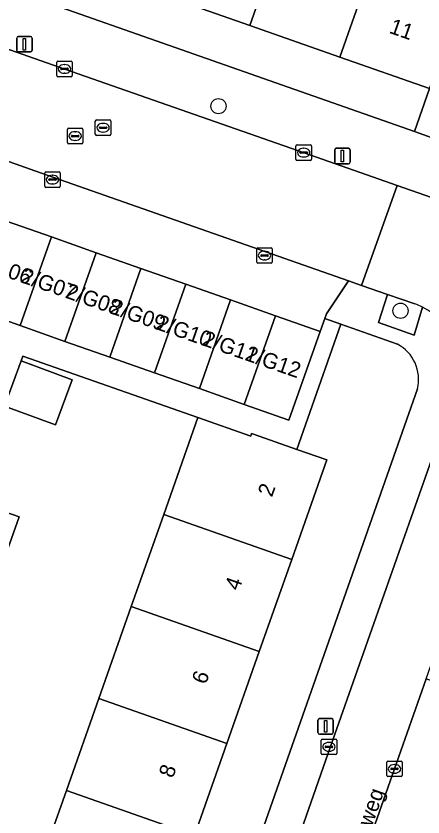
# Model space of a CAD drawing. Extents: x 163266 to 164362, y 381528 to 382286.
# Drawn here: x 163701.5 to 163727.7, y 381767.3 to 381818.9 of the extents above; entities that cross this region are included whole.
import ezdxf

# ---------------------------------------------------------------- set-up
doc = ezdxf.new("R2010")
doc.units = 0
for name, color, linetype in [('IMGEO_Boom', 7, 'Continuous'), ('IMGEO_Erf', 7, 'Continuous'), ('IMGEO_Groenvoorziening', 7, 'Continuous'), ('IMGEO_Kolk', 7, 'Continuous'), ('IMGEO_Lichtmast', 7, 'Continuous'), ('IMGEO_Openbare_ruimte_label', 7, 'Continuous'), ('IMGEO_Pand', 7, 'Continuous'), ('IMGEO_Pand_nummerreeks', 7, 'Continuous'), ('IMGEO_Rijbaan_lokaal_open', 7, 'Continuous'), ('IMGEO_Rioolput', 7, 'Continuous'), ('IMGEO_Voetpad_open', 7, 'Continuous')]:
    doc.layers.add(name, color=color, linetype=linetype)

msp = doc.modelspace()

# ---------------------------------------------------------------- linework, layer by layer
at = {"layer": 'IMGEO_Boom'}
for centre in [(163714.53, 381813.112), (163726.256, 381799.927)]:
    msp.add_circle(centre, 0.489, dxfattribs=at)
at = {"layer": 'IMGEO_Erf'}
for points in [[(163687.737, 381825.353), (163727.155, 381811.48), (163728.128, 381814.246), (163722.339, 381816.282), (163716.558, 381818.316), (163710.777, 381820.349), (163704.996, 381822.383), (163699.215, 381824.416), (163693.163, 381826.545), (163694.733, 381831.008), (163695.002, 381830.913), (163695.918, 381833.516)], [(163726.054, 381797.778), (163722.417, 381799.071), (163719.576, 381790.993), (163721.507, 381790.314), (163719.249, 381783.902), (163717.161, 381777.97), (163715.072, 381772.037), (163712.983, 381766.104), (163710.894, 381760.171), (163708.805, 381754.237), (163707.313, 381750), (163706.716, 381748.305), (163704.627, 381742.372), (163702.369, 381735.958), (163697.504, 381737.67), (163697.61, 381737.97), (163694.543, 381739.049)], [(163700.558, 381757.138), (163702.649, 381763.071), (163704.739, 381769.004), (163706.829, 381774.936), (163708.919, 381780.869), (163711.009, 381786.801), (163713.208, 381793.042), (163701.942, 381797.008), (163701.825, 381796.689), (163705.115, 381795.479), (163704.043, 381792.564), (163700.753, 381793.774)], [(163705.54, 381732.742), (163711.594, 381750), (163727.346, 381794.905)], [(163698.736, 381787.677), (163701.688, 381786.651), (163700.841, 381784.213)]]:
    msp.add_lwpolyline(points, dxfattribs=at)
msp.add_arc((163724.849, 381795.509), 2.569, 346.3945, 62.0328, dxfattribs=at)
at = {"layer": 'IMGEO_Groenvoorziening'}
for points in [[(163727.182, 381800.368), (163725.421, 381800.978), (163724.833, 381799.167), (163727.129, 381798.351), (163727.667, 381800.166)], [(163735.506, 381766.493), (163737.935, 381773.39), (163736.183, 381774.101), (163742.139, 381791.015), (163736.273, 381793.145), (163729.811, 381775.491), (163727.899, 381776.195), (163725.865, 381770.395), (163718.765, 381750.154), (163717.502, 381746.561), (163719.685, 381745.78), (163713.728, 381729.156), (163711.665, 381729.842), (163711.27, 381728.617)]]:
    msp.add_lwpolyline(points, dxfattribs=at)
msp.add_arc((163725.727, 381796.191), 4.423, 63.9837, 70.7934, dxfattribs=at)
at = {"layer": 'IMGEO_Kolk'}
for p, q in [((163704.117, 381815.09), (163704.117, 381815.942)), ((163704.192, 381816.016), (163705.044, 381816.016)), ((163704.419, 381815.559), (163704.817, 381815.559)), ((163704.605, 381815.796), (163704.63, 381815.796)), ((163705.118, 381815.942), (163705.118, 381815.09)), ((163704.376, 381815.51), (163704.376, 381815.522)), ((163704.814, 381815.473), (163704.416, 381815.473)), ((163704.628, 381815.236), (163704.603, 381815.236)), ((163704.86, 381815.522), (163704.86, 381815.51)), ((163705.044, 381815.016), (163704.192, 381815.016)), ((163719.522, 381809.693), (163719.522, 381810.545)), ((163719.597, 381810.619), (163720.449, 381810.619)), ((163720.01, 381810.399), (163720.035, 381810.399)), ((163720.523, 381810.545), (163720.523, 381809.693)), ((163719.781, 381810.113), (163719.781, 381810.125)), ((163720.219, 381810.076), (163719.821, 381810.076)), ((163719.824, 381810.162), (163720.222, 381810.162)), ((163720.265, 381810.125), (163720.265, 381810.113)), ((163720.449, 381809.619), (163719.597, 381809.619)), ((163720.033, 381809.839), (163720.008, 381809.839)), ((163703.416, 381808.879), (163704.268, 381808.879)), ((163703.341, 381807.953), (163703.341, 381808.805)), ((163703.6, 381808.373), (163703.6, 381808.385)), ((163704.038, 381808.336), (163703.64, 381808.336)), ((163703.643, 381808.422), (163704.041, 381808.422)), ((163703.829, 381808.659), (163703.854, 381808.659)), ((163704.084, 381808.385), (163704.084, 381808.373)), ((163704.342, 381808.805), (163704.342, 381807.953)), ((163704.268, 381807.879), (163703.416, 381807.879)), ((163703.852, 381808.099), (163703.827, 381808.099)), ((163716.996, 381803.062), (163716.996, 381803.914)), ((163717.071, 381803.988), (163717.923, 381803.988)), ((163717.484, 381803.768), (163717.509, 381803.768)), ((163717.997, 381803.914), (163717.997, 381803.062)), ((163717.255, 381803.482), (163717.255, 381803.494)), ((163717.693, 381803.445), (163717.295, 381803.445)), ((163717.298, 381803.531), (163717.696, 381803.531)), ((163717.507, 381803.208), (163717.482, 381803.208)), ((163717.739, 381803.494), (163717.739, 381803.482)), ((163717.923, 381802.988), (163717.071, 381802.988)), ((163721.144, 381771.391), (163721.144, 381772.243)), ((163721.219, 381772.317), (163722.071, 381772.317)), ((163722.145, 381772.243), (163722.145, 381771.391)), ((163721.403, 381771.811), (163721.403, 381771.823)), ((163721.841, 381771.774), (163721.443, 381771.774)), ((163721.446, 381771.86), (163721.844, 381771.86)), ((163721.632, 381772.097), (163721.657, 381772.097)), ((163721.887, 381771.823), (163721.887, 381771.811)), ((163722.071, 381771.317), (163721.219, 381771.317)), ((163721.655, 381771.537), (163721.63, 381771.537)), ((163725.364, 381769.969), (163725.364, 381770.821)), ((163725.439, 381770.895), (163726.291, 381770.895)), ((163725.852, 381770.675), (163725.877, 381770.675)), ((163726.365, 381770.821), (163726.365, 381769.969)), ((163725.623, 381770.389), (163725.623, 381770.401)), ((163726.061, 381770.352), (163725.663, 381770.352)), ((163725.666, 381770.438), (163726.064, 381770.438)), ((163725.875, 381770.115), (163725.85, 381770.115)), ((163726.107, 381770.401), (163726.107, 381770.389)), ((163726.291, 381769.895), (163725.439, 381769.895))]:
    msp.add_line(p, q, dxfattribs=at)
for points in [[(163704.117, 381815.09), (163704.117, 381815.942)], [(163704.192, 381816.016), (163705.044, 381816.016)], [(163705.118, 381815.942), (163705.118, 381815.09)], [(163705.044, 381815.016), (163704.192, 381815.016)], [(163719.522, 381809.693), (163719.522, 381810.545)], [(163719.597, 381810.619), (163720.449, 381810.619)], [(163720.523, 381810.545), (163720.523, 381809.693)], [(163720.449, 381809.619), (163719.597, 381809.619)], [(163703.416, 381808.879), (163704.268, 381808.879)], [(163703.341, 381807.953), (163703.341, 381808.805)], [(163704.342, 381808.805), (163704.342, 381807.953)], [(163704.268, 381807.879), (163703.416, 381807.879)], [(163716.996, 381803.062), (163716.996, 381803.914)], [(163717.071, 381803.988), (163717.923, 381803.988)], [(163717.997, 381803.914), (163717.997, 381803.062)], [(163717.923, 381802.988), (163717.071, 381802.988)], [(163721.144, 381771.391), (163721.144, 381772.243)], [(163721.219, 381772.317), (163722.071, 381772.317)], [(163722.145, 381772.243), (163722.145, 381771.391)], [(163722.071, 381771.317), (163721.219, 381771.317)], [(163725.364, 381769.969), (163725.364, 381770.821)], [(163725.439, 381770.895), (163726.291, 381770.895)], [(163726.365, 381770.821), (163726.365, 381769.969)], [(163726.291, 381769.895), (163725.439, 381769.895)]]:
    msp.add_lwpolyline(points, dxfattribs=at)
for centre, radius, start, end in [((163704.194, 381815.94), 0.0765, 91.552, 178.448), ((163704.194, 381815.94), 0.0765, 91.552, 178.448), ((163704.416, 381815.519), 0.0403, 85.8775, 175.7526), ((163704.821, 381815.521), 0.0386, 1.7309, 96.639), ((163705.042, 381815.94), 0.0765, 1.552, 88.448), ((163705.042, 381815.94), 0.0765, 1.552, 88.448), ((163704.194, 381815.092), 0.0765, 181.552, 268.448), ((163704.194, 381815.092), 0.0765, 181.552, 268.448), ((163704.413, 381815.509), 0.0366, 178.938, 274.7102), ((163704.817, 381815.516), 0.043, 264.8664, 352.4533), ((163705.042, 381815.092), 0.0765, 271.552, 358.448), ((163705.042, 381815.092), 0.0765, 271.552, 358.448), ((163719.599, 381810.543), 0.0765, 91.552, 178.448), ((163719.599, 381810.543), 0.0765, 91.552, 178.448), ((163720.447, 381810.543), 0.0765, 1.552, 88.448), ((163720.447, 381810.543), 0.0765, 1.552, 88.448), ((163719.821, 381810.122), 0.0403, 85.8775, 175.7526), ((163719.818, 381810.112), 0.0366, 178.938, 274.7102), ((163720.222, 381810.119), 0.043, 264.8664, 352.4533), ((163720.226, 381810.124), 0.0386, 1.7309, 96.639), ((163719.599, 381809.695), 0.0765, 181.552, 268.448), ((163719.599, 381809.695), 0.0765, 181.552, 268.448), ((163720.447, 381809.695), 0.0765, 271.552, 358.448), ((163720.447, 381809.695), 0.0765, 271.552, 358.448), ((163703.418, 381808.803), 0.0765, 91.552, 178.448), ((163703.418, 381808.803), 0.0765, 91.552, 178.448), ((163704.266, 381808.803), 0.0765, 1.552, 88.448), ((163704.266, 381808.803), 0.0765, 1.552, 88.448), ((163703.64, 381808.382), 0.0403, 85.8775, 175.7526), ((163703.637, 381808.372), 0.0366, 178.938, 274.7102), ((163704.041, 381808.379), 0.043, 264.8664, 352.4533), ((163704.045, 381808.384), 0.0386, 1.7309, 96.639), ((163703.418, 381807.955), 0.0765, 181.552, 268.448), ((163703.418, 381807.955), 0.0765, 181.552, 268.448), ((163704.266, 381807.955), 0.0765, 271.552, 358.448), ((163704.266, 381807.955), 0.0765, 271.552, 358.448), ((163717.073, 381803.912), 0.0765, 91.552, 178.448), ((163717.073, 381803.912), 0.0765, 91.552, 178.448), ((163717.921, 381803.912), 0.0765, 1.552, 88.448), ((163717.921, 381803.912), 0.0765, 1.552, 88.448), ((163717.295, 381803.491), 0.0403, 85.8775, 175.7526), ((163717.292, 381803.481), 0.0366, 178.938, 274.7102), ((163717.696, 381803.488), 0.043, 264.8664, 352.4533), ((163717.7, 381803.493), 0.0386, 1.7309, 96.639), ((163717.073, 381803.064), 0.0765, 181.552, 268.448), ((163717.073, 381803.064), 0.0765, 181.552, 268.448), ((163717.921, 381803.064), 0.0765, 271.552, 358.448), ((163717.921, 381803.064), 0.0765, 271.552, 358.448), ((163721.221, 381772.241), 0.0765, 91.552, 178.448), ((163721.221, 381772.241), 0.0765, 91.552, 178.448), ((163722.069, 381772.241), 0.0765, 1.552, 88.448), ((163722.069, 381772.241), 0.0765, 1.552, 88.448), ((163721.443, 381771.82), 0.0403, 85.8775, 175.7526), ((163721.44, 381771.81), 0.0366, 178.938, 274.7102), ((163721.844, 381771.817), 0.043, 264.8664, 352.4533), ((163721.848, 381771.822), 0.0386, 1.7309, 96.639), ((163721.221, 381771.393), 0.0765, 181.552, 268.448), ((163721.221, 381771.393), 0.0765, 181.552, 268.448), ((163722.069, 381771.393), 0.0765, 271.552, 358.448), ((163722.069, 381771.393), 0.0765, 271.552, 358.448), ((163725.441, 381770.819), 0.0765, 91.552, 178.448), ((163725.441, 381770.819), 0.0765, 91.552, 178.448), ((163726.289, 381770.819), 0.0765, 1.552, 88.448), ((163726.289, 381770.819), 0.0765, 1.552, 88.448), ((163725.663, 381770.398), 0.0403, 85.8775, 175.7526), ((163725.66, 381770.388), 0.0366, 178.938, 274.7102), ((163726.064, 381770.395), 0.043, 264.8664, 352.4533), ((163726.068, 381770.4), 0.0386, 1.7309, 96.639), ((163725.441, 381769.971), 0.0765, 181.552, 268.448), ((163725.441, 381769.971), 0.0765, 181.552, 268.448), ((163726.289, 381769.971), 0.0765, 271.552, 358.448), ((163726.289, 381769.971), 0.0765, 271.552, 358.448)]:
    msp.add_arc(centre, radius, start, end, dxfattribs=at)
for centre, major_axis, ratio, start_param, end_param in [((163704.604, 381815.516), (-0.387, 0.002), 0.722429, 4.712389, 7.853982), ((163704.629, 381815.516), (-0.39, 0.002), 0.717154, 1.570796, 4.712389), ((163720.009, 381810.119), (-0.387, 0.002), 0.722429, 4.712389, 7.853982), ((163720.034, 381810.119), (-0.39, 0.002), 0.717154, 1.570796, 4.712389), ((163703.828, 381808.379), (-0.387, 0.002), 0.722429, 4.712389, 7.853982), ((163703.853, 381808.379), (-0.39, 0.002), 0.717154, 1.570796, 4.712389), ((163717.483, 381803.488), (-0.387, 0.002), 0.722429, 4.712389, 7.853982), ((163717.508, 381803.488), (-0.39, 0.002), 0.717154, 1.570796, 4.712389), ((163721.631, 381771.817), (-0.387, 0.002), 0.722429, 4.712389, 7.853982), ((163721.656, 381771.817), (-0.39, 0.002), 0.717154, 1.570796, 4.712389), ((163725.851, 381770.395), (-0.387, 0.002), 0.722429, 4.712389, 7.853982), ((163725.876, 381770.395), (-0.39, 0.002), 0.717154, 1.570796, 4.712389)]:
    msp.add_ellipse(centre, major_axis=major_axis, ratio=ratio, start_param=start_param, end_param=end_param, dxfattribs=at)
at = {"layer": 'IMGEO_Lichtmast'}
for p, q in [((163701.636, 381817.61), (163702.426, 381817.61)), ((163702.426, 381817.61), (163701.636, 381817.61)), ((163701.536, 381816.71), (163701.536, 381817.51)), ((163701.536, 381817.51), (163701.536, 381816.71)), ((163702.526, 381817.51), (163702.526, 381816.71)), ((163702.526, 381816.71), (163702.526, 381817.51)), ((163702.426, 381816.61), (163701.636, 381816.61)), ((163701.636, 381816.61), (163702.426, 381816.61)), ((163722.118, 381810.398), (163722.908, 381810.398)), ((163722.908, 381810.398), (163722.118, 381810.398)), ((163722.018, 381809.498), (163722.018, 381810.298)), ((163722.018, 381810.298), (163722.018, 381809.498)), ((163723.008, 381810.298), (163723.008, 381809.498)), ((163723.008, 381809.498), (163723.008, 381810.298)), ((163722.908, 381809.398), (163722.118, 381809.398)), ((163722.118, 381809.398), (163722.908, 381809.398)), ((163720.936, 381772.736), (163720.936, 381773.536)), ((163720.936, 381773.536), (163720.936, 381772.736)), ((163721.036, 381773.636), (163721.826, 381773.636)), ((163721.826, 381773.636), (163721.036, 381773.636)), ((163721.926, 381773.536), (163721.926, 381772.736)), ((163721.926, 381772.736), (163721.926, 381773.536)), ((163721.826, 381772.636), (163721.036, 381772.636)), ((163721.036, 381772.636), (163721.826, 381772.636))]:
    msp.add_line(p, q, dxfattribs=at)
for points in [[(163701.956, 381817.485), (163702.106, 381817.485), (163702.106, 381816.735), (163701.956, 381816.735), (163701.956, 381817.485)], [(163722.438, 381810.273), (163722.588, 381810.273), (163722.588, 381809.523), (163722.438, 381809.523), (163722.438, 381810.273)], [(163721.356, 381773.511), (163721.506, 381773.511), (163721.506, 381772.761), (163721.356, 381772.761), (163721.356, 381773.511)]]:
    msp.add_lwpolyline(points, dxfattribs=at)
for centre, start, end in [((163701.636, 381817.51), 90, 180), ((163701.636, 381817.51), 90, 180), ((163702.426, 381817.51), 0, 90), ((163702.426, 381817.51), 360, 90), ((163701.636, 381816.71), 180, 270), ((163701.636, 381816.71), 180, 270), ((163702.426, 381816.71), 270, 0), ((163702.426, 381816.71), 270, 0), ((163722.118, 381810.298), 90, 180), ((163722.118, 381810.298), 90, 180), ((163722.908, 381810.298), 0, 90), ((163722.908, 381810.298), 360, 90), ((163722.118, 381809.498), 180, 270), ((163722.118, 381809.498), 180, 270), ((163722.908, 381809.498), 270, 0), ((163722.908, 381809.498), 270, 0), ((163721.036, 381773.536), 90, 180), ((163721.036, 381773.536), 90, 180), ((163721.826, 381773.536), 0, 90), ((163721.826, 381773.536), 360, 90), ((163721.036, 381772.736), 180, 270), ((163721.036, 381772.736), 180, 270), ((163721.826, 381772.736), 270, 0), ((163721.826, 381772.736), 270, 0)]:
    msp.add_arc(centre, 0.1, start, end, dxfattribs=at)
at = {"layer": 'IMGEO_Pand'}
for points in [[(163716.558, 381818.316), (163719.2, 381825.819), (163713.419, 381827.852), (163710.777, 381820.349)], [(163722.339, 381816.282), (163724.981, 381823.786), (163719.2, 381825.819), (163716.558, 381818.316)], [(163722.339, 381816.282), (163728.128, 381814.246), (163729.782, 381818.949), (163730.767, 381821.751), (163724.981, 381823.786)], [(163701.76, 381798.972), (163703.771, 381804.685), (163700.886, 381805.701), (163698.874, 381799.987)], [(163701.76, 381798.972), (163704.645, 381797.956), (163706.656, 381803.669), (163703.771, 381804.685)], [(163707.53, 381796.94), (163709.541, 381802.654), (163706.656, 381803.669), (163704.645, 381797.956)], [(163712.427, 381801.638), (163709.541, 381802.654), (163707.53, 381796.94), (163710.415, 381795.924)], [(163713.3, 381794.908), (163715.312, 381800.622), (163712.427, 381801.638), (163710.415, 381795.924)], [(163716.186, 381793.893), (163718.197, 381799.606), (163715.312, 381800.622), (163713.3, 381794.908)], [(163718.197, 381799.606), (163716.186, 381793.893), (163719.071, 381792.877), (163721.082, 381798.591)], [(163701.825, 381796.689), (163700.753, 381793.774), (163704.043, 381792.564), (163705.115, 381795.479)], [(163721.507, 381790.314), (163719.576, 381790.993), (163716.791, 381791.973), (163716.668, 381792.016), (163716.608, 381791.845), (163713.208, 381793.042), (163711.009, 381786.801), (163719.249, 381783.902)], [(163698.637, 381787.711), (163697.899, 381785.587), (163697.788, 381785.267), (163697.698, 381785.01), (163697.64, 381784.841), (163700.691, 381783.782), (163700.75, 381783.951), (163700.841, 381784.213), (163701.688, 381786.651), (163698.736, 381787.677)], [(163711.009, 381786.801), (163708.919, 381780.869), (163717.161, 381777.97), (163719.249, 381783.902)], [(163717.161, 381777.97), (163708.919, 381780.869), (163706.829, 381774.936), (163715.072, 381772.037)], [(163704.739, 381769.004), (163712.983, 381766.104), (163715.072, 381772.037), (163706.829, 381774.936)], [(163704.739, 381769.004), (163702.649, 381763.071), (163710.894, 381760.171), (163712.983, 381766.104)]]:
    msp.add_lwpolyline(points, close=True, dxfattribs=at)
at = {"layer": 'IMGEO_Rijbaan_lokaal_open'}
for points in [[(163704.639, 381815.509), (163685.076, 381822.394), (163681.989, 381823.48), (163681.044, 381823.833), (163679.157, 381824.486), (163676.919, 381818.032), (163678.597, 381817.452), (163687.218, 381814.444), (163687.304, 381814.414), (163703.06, 381808.819), (163722.904, 381801.849), (163723.746, 381801.558), (163726.041, 381807.998), (163720.044, 381810.112)], [(163725.865, 381770.395), (163727.899, 381776.195), (163732.482, 381789.267), (163733.076, 381790.916), (163728.949, 381792.401), (163728.396, 381790.753), (163721.738, 381771.833), (163714.691, 381751.607), (163708.709, 381734.601), (163708.144, 381732.996), (163712.226, 381731.582), (163712.783, 381733.144), (163717.502, 381746.561), (163718.765, 381750.154)]]:
    msp.add_lwpolyline(points, close=True, dxfattribs=at)
msp.add_lwpolyline([(163758.246, 381796.703), (163740.853, 381802.813), (163726.041, 381807.998), (163723.746, 381801.558), (163725.421, 381800.978), (163727.182, 381800.368)], dxfattribs=at)
for centre, radius, start, end in [((163725.727, 381796.191), 4.423, 63.9837, 70.7934), ((163725.791, 381796.352), 4.25, 341.4655, 63.8105)]:
    msp.add_arc(centre, radius, start, end, dxfattribs=at)
at = {"layer": 'IMGEO_Rioolput'}
for p, q in [((163706.601, 381811.303), (163706.601, 381812.155)), ((163706.676, 381812.229), (163707.528, 381812.229)), ((163707.089, 381812.009), (163707.114, 381812.009)), ((163707.602, 381812.155), (163707.602, 381811.303)), ((163704.804, 381810.764), (163704.804, 381811.616)), ((163704.879, 381811.69), (163705.731, 381811.69)), ((163705.292, 381811.47), (163705.317, 381811.47)), ((163705.805, 381811.616), (163705.805, 381810.764)), ((163706.86, 381811.723), (163706.86, 381811.735)), ((163707.298, 381811.686), (163706.9, 381811.686)), ((163706.903, 381811.772), (163707.301, 381811.772)), ((163707.112, 381811.449), (163707.087, 381811.449)), ((163707.344, 381811.735), (163707.344, 381811.723)), ((163705.063, 381811.184), (163705.063, 381811.196)), ((163705.501, 381811.147), (163705.103, 381811.147)), ((163705.106, 381811.233), (163705.504, 381811.233)), ((163705.315, 381810.91), (163705.29, 381810.91)), ((163705.547, 381811.196), (163705.547, 381811.184)), ((163707.528, 381811.229), (163706.676, 381811.229)), ((163705.731, 381810.69), (163704.879, 381810.69))]:
    msp.add_line(p, q, dxfattribs=at)
for points in [[(163706.601, 381811.303), (163706.601, 381812.155)], [(163706.676, 381812.229), (163707.528, 381812.229)], [(163707.602, 381812.155), (163707.602, 381811.303)], [(163704.804, 381810.764), (163704.804, 381811.616)], [(163704.879, 381811.69), (163705.731, 381811.69)], [(163705.805, 381811.616), (163705.805, 381810.764)], [(163707.528, 381811.229), (163706.676, 381811.229)], [(163705.731, 381810.69), (163704.879, 381810.69)]]:
    msp.add_lwpolyline(points, dxfattribs=at)
for centre, radius, start, end in [((163706.678, 381812.153), 0.0765, 91.552, 178.448), ((163706.678, 381812.153), 0.0765, 91.552, 178.448), ((163707.526, 381812.153), 0.0765, 1.552, 88.448), ((163707.526, 381812.153), 0.0765, 1.552, 88.448), ((163704.881, 381811.614), 0.0765, 91.552, 178.448), ((163704.881, 381811.614), 0.0765, 91.552, 178.448), ((163705.729, 381811.614), 0.0765, 1.552, 88.448), ((163705.729, 381811.614), 0.0765, 1.552, 88.448), ((163706.9, 381811.732), 0.0403, 85.8775, 175.7526), ((163706.897, 381811.722), 0.0366, 178.938, 274.7102), ((163707.301, 381811.729), 0.043, 264.8664, 352.4533), ((163707.305, 381811.734), 0.0386, 1.7309, 96.639), ((163705.103, 381811.193), 0.0403, 85.8775, 175.7526), ((163705.1, 381811.183), 0.0366, 178.938, 274.7102), ((163705.504, 381811.19), 0.043, 264.8664, 352.4533), ((163705.508, 381811.195), 0.0386, 1.7309, 96.639), ((163706.678, 381811.305), 0.0765, 181.552, 268.448), ((163706.678, 381811.305), 0.0765, 181.552, 268.448), ((163707.526, 381811.305), 0.0765, 271.552, 358.448), ((163707.526, 381811.305), 0.0765, 271.552, 358.448), ((163704.881, 381810.766), 0.0765, 181.552, 268.448), ((163704.881, 381810.766), 0.0765, 181.552, 268.448), ((163705.729, 381810.766), 0.0765, 271.552, 358.448), ((163705.729, 381810.766), 0.0765, 271.552, 358.448)]:
    msp.add_arc(centre, radius, start, end, dxfattribs=at)
for centre, major_axis, ratio, start_param, end_param in [((163707.088, 381811.729), (-0.387, 0.002), 0.722429, 4.712389, 7.853982), ((163707.113, 381811.729), (-0.39, 0.002), 0.717154, 1.570796, 4.712389), ((163705.291, 381811.19), (-0.387, 0.002), 0.722429, 4.712389, 7.853982), ((163705.316, 381811.19), (-0.39, 0.002), 0.717154, 1.570796, 4.712389)]:
    msp.add_ellipse(centre, major_axis=major_axis, ratio=ratio, start_param=start_param, end_param=end_param, dxfattribs=at)
at = {"layer": 'IMGEO_Voetpad_open'}
for points in [[(163686.577, 381826.945), (163685.646, 381824.121), (163685.076, 381822.394), (163704.639, 381815.509), (163720.044, 381810.112), (163726.041, 381807.998), (163740.853, 381802.813), (163758.246, 381796.703), (163758.267, 381796.696), (163759.961, 381796.019), (163778.368, 381789.58), (163800.522, 381781.766), (163810.767, 381778.175), (163816.213, 381776.322), (163816.626, 381777.354), (163822.318, 381775.342), (163821.983, 381774.359), (163832.755, 381770.426)], [(163821.122, 381778.41), (163789.253, 381789.626), (163787.244, 381790.333), (163728.773, 381810.911), (163727.155, 381811.48), (163687.737, 381825.353)], [(163729.782, 381818.949), (163728.128, 381814.246), (163727.155, 381811.48), (163728.773, 381810.911), (163729.761, 381813.719), (163730.484, 381813.465), (163732.133, 381818.153), (163733.129, 381820.984)], [(163727.667, 381800.166), (163727.129, 381798.351), (163724.833, 381799.167), (163725.421, 381800.978), (163723.746, 381801.558), (163722.904, 381801.849), (163721.492, 381799.731), (163721.386, 381799.437), (163722.417, 381799.071), (163726.054, 381797.778)], [(163700.753, 381793.774), (163701.825, 381796.689), (163701.942, 381797.008), (163713.208, 381793.042), (163716.608, 381791.845), (163716.668, 381792.016), (163716.791, 381791.973), (163719.576, 381790.993), (163722.417, 381799.071), (163721.386, 381799.437), (163721.082, 381798.591), (163719.071, 381792.877), (163716.186, 381793.893), (163713.3, 381794.908), (163710.415, 381795.924), (163707.53, 381796.94), (163704.645, 381797.956), (163701.76, 381798.972), (163698.874, 381799.987)], [(163727.346, 381794.905), (163711.594, 381750), (163705.54, 381732.742)], [(163714.691, 381751.607), (163721.738, 381771.833), (163728.396, 381790.753), (163728.949, 381792.401), (163729.821, 381795.001)]]:
    msp.add_lwpolyline(points, dxfattribs=at)
msp.add_lwpolyline([(163687.218, 381814.444), (163686.921, 381812.493), (163686.854, 381811.92), (163686.787, 381811.726), (163686.459, 381810.779), (163689.345, 381809.763), (163692.23, 381808.748), (163695.115, 381807.732), (163698, 381806.716), (163700.886, 381805.701), (163703.771, 381804.685), (163706.656, 381803.669), (163709.541, 381802.654), (163712.427, 381801.638), (163715.312, 381800.622), (163718.197, 381799.606), (163721.082, 381798.591), (163721.386, 381799.437), (163721.492, 381799.731), (163722.904, 381801.849), (163703.06, 381808.819), (163687.304, 381814.414)], close=True, dxfattribs=at)
for centre, radius, start, end in [((163725.791, 381796.352), 4.25, 341.4655, 63.8105), ((163724.849, 381795.509), 2.569, 346.3945, 62.0328)]:
    msp.add_arc(centre, radius, start, end, dxfattribs=at)

# ---------------------------------------------------------------- texts
at = {"layer": 'IMGEO_Openbare_ruimte_label'}
msp.add_text('Hanedoesweg', height=1, rotation=70.6775, dxfattribs=at).set_placement((163722.393, 381760.866))
at = {"layer": 'IMGEO_Pand_nummerreeks'}
for s, rotation, p in [('11', 340.6206, (163725.465, 381817.855)), ('2/G06', 340.8411, (163698.857, 381802.782)), ('2/G07', 340.8411, (163701.73, 381801.784)), ('2/G08', 340.8411, (163704.606, 381800.784)), ('2/G09', 340.8411, (163707.473, 381799.788)), ('2/G10', 340.8411, (163710.439, 381798.758)), ('2/G11', 340.8411, (163713.413, 381797.724)), ('2/G12', 340.8411, (163716.176, 381796.764)), ('2', 70.6056, (163717.975, 381787.87)), ('4', 70.6035, (163715.849, 381781.832)), ('6', 70.6035, (163713.722, 381775.792)), ('8', 70.6035, (163711.598, 381769.756))]:
    msp.add_text(s, height=1, rotation=rotation, dxfattribs=at).set_placement(p)

doc.saveas('drawing.dxf')
